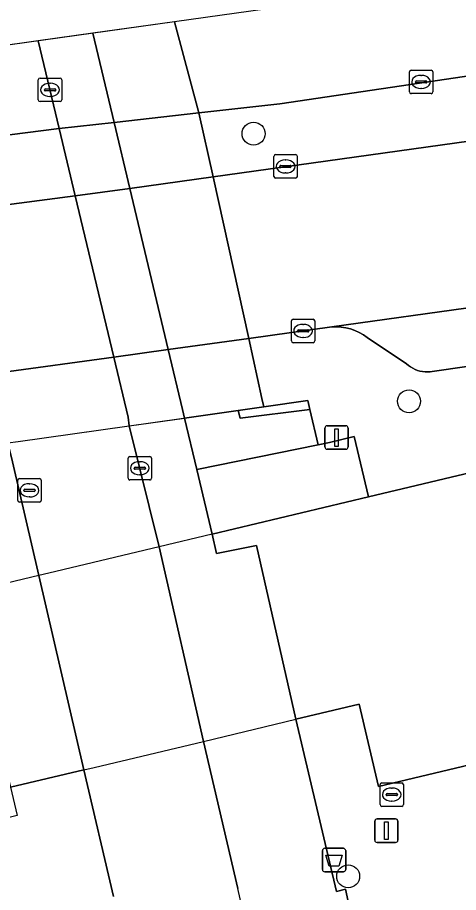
# Model space of a CAD drawing. Extents: x 158031 to 159244, y 380104 to 381214.
# Drawn here: x 158652.57 to 158671.36, y 381122.17 to 381159.42 of the extents above; entities that cross this region are included whole.
import ezdxf

# ---------------------------------------------------------------- set-up
doc = ezdxf.new("R2010")
doc.units = 0
for name, color, linetype in [('IMGEO_Afvalbak', 7, 'Continuous'), ('IMGEO_Berm_groen', 7, 'Continuous'), ('IMGEO_Berm_open', 7, 'Continuous'), ('IMGEO_Boom', 7, 'Continuous'), ('IMGEO_Dek', 7, 'Continuous'), ('IMGEO_Erf', 7, 'Continuous'), ('IMGEO_Fietspad_open', 7, 'Continuous'), ('IMGEO_Groenvoorziening', 7, 'Continuous'), ('IMGEO_Hek', 7, 'Continuous'), ('IMGEO_Kolk', 7, 'Continuous'), ('IMGEO_Lichtmast', 7, 'Continuous'), ('IMGEO_Muur', 7, 'Continuous'), ('IMGEO_Pand', 7, 'Continuous'), ('IMGEO_Pand_overbouw', 7, 'Continuous'), ('IMGEO_Parkeervlak_open', 7, 'Continuous'), ('IMGEO_Rijbaan_lokaal_open', 7, 'Continuous'), ('IMGEO_Rijbaan_regionaal_gesloten', 7, 'Continuous'), ('IMGEO_Terreindeel_gesloten', 7, 'Continuous'), ('IMGEO_Terreindeel_open', 7, 'Continuous'), ('IMGEO_Voetpad_op_trap', 7, 'Continuous'), ('IMGEO_Voetpad_open', 7, 'Continuous')]:
    doc.layers.add(name, color=color, linetype=linetype)

msp = doc.modelspace()

# ---------------------------------------------------------------- linework, layer by layer
at = {"layer": 'IMGEO_Afvalbak'}
for p, q in [((158665.561, 381123.148), (158665.561, 381123.948)), ((158665.561, 381123.948), (158665.561, 381123.148)), ((158665.661, 381124.048), (158666.451, 381124.048)), ((158666.451, 381124.048), (158665.661, 381124.048)), ((158666.551, 381123.948), (158666.551, 381123.148)), ((158666.551, 381123.148), (158666.551, 381123.948)), ((158666.451, 381123.048), (158665.661, 381123.048)), ((158665.661, 381123.048), (158666.451, 381123.048))]:
    msp.add_line(p, q, dxfattribs=at)
msp.add_lwpolyline([(158665.704, 381123.762), (158666.408, 381123.762), (158666.259, 381123.292), (158665.853, 381123.292), (158665.704, 381123.762)], dxfattribs=at)
for centre, start, end in [((158665.661, 381123.948), 90, 180), ((158665.661, 381123.948), 90, 180), ((158666.451, 381123.948), 0, 90), ((158666.451, 381123.948), 360, 90), ((158665.661, 381123.148), 180, 270), ((158665.661, 381123.148), 180, 270), ((158666.451, 381123.148), 270, 0), ((158666.451, 381123.148), 270, 0)]:
    msp.add_arc(centre, 0.1, start, end, dxfattribs=at)
at = {"layer": 'IMGEO_Berm_groen'}
msp.add_lwpolyline([(158736.723, 381163.215), (158736.012, 381166.137), (158729.945, 381165.29), (158718.312, 381163.551), (158697.513, 381160.756), (158663.744, 381155.74), (158660.298, 381155.354), (158660.9, 381152.634)], close=True, dxfattribs=at)
at = {"layer": 'IMGEO_Berm_open'}
msp.add_lwpolyline([(158660.298, 381155.354), (158656.691, 381154.95), (158654.35, 381154.692), (158649.553, 381154.078), (158649.108, 381154.003), (158645.463, 381153.341), (158646.065, 381150.64), (158649.795, 381151.135), (158650.243, 381151.195), (158655.032, 381151.831), (158657.361, 381152.14), (158660.9, 381152.634)], close=True, dxfattribs=at)
at = {"layer": 'IMGEO_Boom'}
for centre in [(158662.627, 381154.472), (158669.25, 381143.08), (158666.657, 381122.858)]:
    msp.add_circle(centre, 0.489, dxfattribs=at)
at = {"layer": 'IMGEO_Dek'}
msp.add_lwpolyline([(158659.254, 381159.237), (158651.531, 381158.158), (158644.464, 381157.171), (158645.463, 381153.341), (158646.065, 381150.64), (158647.605, 381143.727), (158648.245, 381141.131), (158648.525, 381140.794), (158649.465, 381140.932), (158652.167, 381141.311), (158652.595, 381141.371), (158663.066, 381142.838), (158662.986, 381143.199), (158662.421, 381145.756), (158660.9, 381152.634), (158660.298, 381155.354)], close=True, dxfattribs=at)
at = {"layer": 'IMGEO_Erf'}
msp.add_lwpolyline([(158686.935, 381112.111), (158682.717, 381129.81), (158675.196, 381128.017), (158675.11, 381128.381), (158667.954, 381126.675), (158667.119, 381130.182), (158664.424, 381129.54), (158666.166, 381122.211), (158666.549, 381122.304), (158667.138, 381119.545)], dxfattribs=at)
at = {"layer": 'IMGEO_Fietspad_open'}
for points in [[(158653.459, 381158.427), (158651.531, 381158.158), (158648.233, 381157.697), (158649.108, 381154.003), (158649.795, 381151.135), (158651.444, 381144.249), (158652.063, 381141.667), (158652.167, 381141.311), (158652.355, 381140.507), (158653.482, 381135.663), (158655.403, 381127.39), (158656.665, 381122.001)], [(158661.957, 381122.333), (158660.489, 381128.602), (158658.611, 381136.885), (158657.331, 381142.034), (158657.282, 381142.399), (158656.67, 381144.964), (158655.032, 381151.831), (158654.35, 381154.692), (158653.459, 381158.427)]]:
    msp.add_lwpolyline(points, dxfattribs=at)
msp.add_arc((158639.727, 381117.327), 22.787, 354.6408, 12.6899, dxfattribs=at)
at = {"layer": 'IMGEO_Groenvoorziening'}
msp.add_lwpolyline([(158656.665, 381122.001), (158655.403, 381127.39), (158652.278, 381126.645), (158652.56, 381125.45), (158645.048, 381123.62), (158648.716, 381107.638), (158646.199, 381107.111), (158648.16, 381098.984), (158649.956, 381099.453), (158650.797, 381096.127), (158651.181, 381096.219)], dxfattribs=at)
at = {"layer": 'IMGEO_Hek'}
msp.add_lwpolyline([(158649.485, 381140.857), (158652.167, 381141.311), (158652.595, 381141.371), (158657.331, 381142.034), (158659.692, 381142.365), (158661.977, 381142.685)], dxfattribs=at)
at = {"layer": 'IMGEO_Kolk'}
for p, q in [((158669.263, 381156.249), (158669.263, 381157.101)), ((158669.338, 381157.175), (158670.19, 381157.175)), ((158669.751, 381156.955), (158669.776, 381156.955)), ((158670.264, 381157.101), (158670.264, 381156.249)), ((158653.458, 381155.91), (158653.458, 381156.762)), ((158653.533, 381156.836), (158654.385, 381156.836)), ((158653.946, 381156.616), (158653.971, 381156.616)), ((158654.459, 381156.762), (158654.459, 381155.91)), ((158669.522, 381156.669), (158669.522, 381156.681)), ((158669.96, 381156.632), (158669.562, 381156.632)), ((158669.565, 381156.718), (158669.963, 381156.718)), ((158670.006, 381156.681), (158670.006, 381156.669)), ((158653.717, 381156.33), (158653.717, 381156.342)), ((158654.155, 381156.293), (158653.757, 381156.293)), ((158653.76, 381156.379), (158654.158, 381156.379)), ((158654.201, 381156.342), (158654.201, 381156.33)), ((158670.19, 381156.175), (158669.338, 381156.175)), ((158669.774, 381156.395), (158669.749, 381156.395)), ((158654.385, 381155.836), (158653.533, 381155.836)), ((158653.969, 381156.056), (158653.944, 381156.056)), ((158663.565, 381153.579), (158664.417, 381153.579)), ((158663.49, 381152.653), (158663.49, 381153.505)), ((158663.978, 381153.359), (158664.003, 381153.359)), ((158664.491, 381153.505), (158664.491, 381152.653)), ((158663.749, 381153.073), (158663.749, 381153.085)), ((158664.187, 381153.036), (158663.789, 381153.036)), ((158663.792, 381153.122), (158664.19, 381153.122)), ((158664.001, 381152.799), (158663.976, 381152.799)), ((158664.233, 381153.085), (158664.233, 381153.073)), ((158664.417, 381152.579), (158663.565, 381152.579)), ((158664.236, 381145.647), (158664.236, 381146.499)), ((158664.311, 381146.573), (158665.163, 381146.573)), ((158665.237, 381146.499), (158665.237, 381145.647)), ((158664.538, 381146.116), (158664.936, 381146.116)), ((158664.724, 381146.353), (158664.749, 381146.353)), ((158664.495, 381146.067), (158664.495, 381146.079)), ((158664.933, 381146.03), (158664.535, 381146.03)), ((158664.747, 381145.793), (158664.722, 381145.793)), ((158664.979, 381146.079), (158664.979, 381146.067)), ((158665.163, 381145.573), (158664.311, 381145.573)), ((158657.28, 381139.802), (158657.28, 381140.654)), ((158657.355, 381140.728), (158658.207, 381140.728)), ((158657.768, 381140.508), (158657.793, 381140.508)), ((158658.281, 381140.654), (158658.281, 381139.802)), ((158657.539, 381140.222), (158657.539, 381140.234)), ((158657.977, 381140.185), (158657.579, 381140.185)), ((158657.582, 381140.271), (158657.98, 381140.271)), ((158658.023, 381140.234), (158658.023, 381140.222)), ((158652.657, 381139.788), (158653.509, 381139.788)), ((158657.791, 381139.948), (158657.766, 381139.948)), ((158652.582, 381138.862), (158652.582, 381139.714)), ((158653.07, 381139.568), (158653.095, 381139.568)), ((158653.583, 381139.714), (158653.583, 381138.862)), ((158658.207, 381139.728), (158657.355, 381139.728)), ((158652.841, 381139.282), (158652.841, 381139.294)), ((158653.279, 381139.245), (158652.881, 381139.245)), ((158652.884, 381139.331), (158653.282, 381139.331)), ((158653.325, 381139.294), (158653.325, 381139.282)), ((158653.509, 381138.788), (158652.657, 381138.788)), ((158653.093, 381139.008), (158653.068, 381139.008)), ((158668.013, 381125.908), (158668.013, 381126.76)), ((158668.088, 381126.834), (158668.94, 381126.834)), ((158669.014, 381126.76), (158669.014, 381125.908)), ((158668.315, 381126.377), (158668.713, 381126.377)), ((158668.501, 381126.614), (158668.526, 381126.614)), ((158668.272, 381126.328), (158668.272, 381126.34)), ((158668.71, 381126.291), (158668.312, 381126.291)), ((158668.524, 381126.054), (158668.499, 381126.054)), ((158668.756, 381126.34), (158668.756, 381126.328)), ((158668.94, 381125.834), (158668.088, 381125.834))]:
    msp.add_line(p, q, dxfattribs=at)
for points in [[(158669.263, 381156.249), (158669.263, 381157.101)], [(158669.338, 381157.175), (158670.19, 381157.175)], [(158670.264, 381157.101), (158670.264, 381156.249)], [(158653.458, 381155.91), (158653.458, 381156.762)], [(158653.533, 381156.836), (158654.385, 381156.836)], [(158654.459, 381156.762), (158654.459, 381155.91)], [(158670.19, 381156.175), (158669.338, 381156.175)], [(158654.385, 381155.836), (158653.533, 381155.836)], [(158663.565, 381153.579), (158664.417, 381153.579)], [(158663.49, 381152.653), (158663.49, 381153.505)], [(158664.491, 381153.505), (158664.491, 381152.653)], [(158664.417, 381152.579), (158663.565, 381152.579)], [(158664.236, 381145.647), (158664.236, 381146.499)], [(158664.311, 381146.573), (158665.163, 381146.573)], [(158665.237, 381146.499), (158665.237, 381145.647)], [(158665.163, 381145.573), (158664.311, 381145.573)], [(158657.28, 381139.802), (158657.28, 381140.654)], [(158657.355, 381140.728), (158658.207, 381140.728)], [(158658.281, 381140.654), (158658.281, 381139.802)], [(158652.657, 381139.788), (158653.509, 381139.788)], [(158652.582, 381138.862), (158652.582, 381139.714)], [(158653.583, 381139.714), (158653.583, 381138.862)], [(158658.207, 381139.728), (158657.355, 381139.728)], [(158653.509, 381138.788), (158652.657, 381138.788)], [(158668.013, 381125.908), (158668.013, 381126.76)], [(158668.088, 381126.834), (158668.94, 381126.834)], [(158669.014, 381126.76), (158669.014, 381125.908)], [(158668.94, 381125.834), (158668.088, 381125.834)]]:
    msp.add_lwpolyline(points, dxfattribs=at)
for centre, radius, start, end in [((158669.34, 381157.099), 0.0765, 91.552, 178.448), ((158669.34, 381157.099), 0.0765, 91.552, 178.448), ((158670.188, 381157.099), 0.0765, 1.552, 88.448), ((158670.188, 381157.099), 0.0765, 1.552, 88.448), ((158653.535, 381156.76), 0.0765, 91.552, 178.448), ((158653.535, 381156.76), 0.0765, 91.552, 178.448), ((158654.383, 381156.76), 0.0765, 1.552, 88.448), ((158654.383, 381156.76), 0.0765, 1.552, 88.448), ((158669.562, 381156.678), 0.0403, 85.8775, 175.7526), ((158669.559, 381156.668), 0.0366, 178.938, 274.7102), ((158669.963, 381156.675), 0.043, 264.8664, 352.4533), ((158669.967, 381156.68), 0.0386, 1.7309, 96.639), ((158653.757, 381156.339), 0.0403, 85.8775, 175.7526), ((158653.754, 381156.329), 0.0366, 178.938, 274.7102), ((158654.158, 381156.336), 0.043, 264.8664, 352.4533), ((158654.162, 381156.341), 0.0386, 1.7309, 96.639), ((158669.34, 381156.251), 0.0765, 181.552, 268.448), ((158669.34, 381156.251), 0.0765, 181.552, 268.448), ((158670.188, 381156.251), 0.0765, 271.552, 358.448), ((158670.188, 381156.251), 0.0765, 271.552, 358.448), ((158653.535, 381155.912), 0.0765, 181.552, 268.448), ((158653.535, 381155.912), 0.0765, 181.552, 268.448), ((158654.383, 381155.912), 0.0765, 271.552, 358.448), ((158654.383, 381155.912), 0.0765, 271.552, 358.448), ((158663.567, 381153.503), 0.0765, 91.552, 178.448), ((158663.567, 381153.503), 0.0765, 91.552, 178.448), ((158664.415, 381153.503), 0.0765, 1.552, 88.448), ((158664.415, 381153.503), 0.0765, 1.552, 88.448), ((158663.789, 381153.082), 0.0403, 85.8775, 175.7526), ((158663.786, 381153.072), 0.0366, 178.938, 274.7102), ((158664.19, 381153.079), 0.043, 264.8664, 352.4533), ((158664.194, 381153.084), 0.0386, 1.7309, 96.639), ((158663.567, 381152.655), 0.0765, 181.552, 268.448), ((158663.567, 381152.655), 0.0765, 181.552, 268.448), ((158664.415, 381152.655), 0.0765, 271.552, 358.448), ((158664.415, 381152.655), 0.0765, 271.552, 358.448), ((158664.313, 381146.497), 0.0765, 91.552, 178.448), ((158664.313, 381146.497), 0.0765, 91.552, 178.448), ((158665.161, 381146.497), 0.0765, 1.552, 88.448), ((158665.161, 381146.497), 0.0765, 1.552, 88.448), ((158664.535, 381146.076), 0.0403, 85.8775, 175.7526), ((158664.94, 381146.078), 0.0386, 1.7309, 96.639), ((158664.532, 381146.066), 0.0366, 178.938, 274.7102), ((158664.936, 381146.073), 0.043, 264.8664, 352.4533), ((158664.313, 381145.649), 0.0765, 181.552, 268.448), ((158664.313, 381145.649), 0.0765, 181.552, 268.448), ((158665.161, 381145.649), 0.0765, 271.552, 358.448), ((158665.161, 381145.649), 0.0765, 271.552, 358.448), ((158657.357, 381140.652), 0.0765, 91.552, 178.448), ((158657.357, 381140.652), 0.0765, 91.552, 178.448), ((158658.205, 381140.652), 0.0765, 1.552, 88.448), ((158658.205, 381140.652), 0.0765, 1.552, 88.448), ((158657.579, 381140.231), 0.0403, 85.8775, 175.7526), ((158657.576, 381140.221), 0.0366, 178.938, 274.7102), ((158657.98, 381140.228), 0.043, 264.8664, 352.4533), ((158657.984, 381140.233), 0.0386, 1.7309, 96.639), ((158652.659, 381139.712), 0.0765, 91.552, 178.448), ((158652.659, 381139.712), 0.0765, 91.552, 178.448), ((158653.507, 381139.712), 0.0765, 1.552, 88.448), ((158653.507, 381139.712), 0.0765, 1.552, 88.448), ((158657.357, 381139.804), 0.0765, 181.552, 268.448), ((158657.357, 381139.804), 0.0765, 181.552, 268.448), ((158658.205, 381139.804), 0.0765, 271.552, 358.448), ((158658.205, 381139.804), 0.0765, 271.552, 358.448), ((158652.881, 381139.291), 0.0403, 85.8775, 175.7526), ((158652.878, 381139.281), 0.0366, 178.938, 274.7102), ((158653.282, 381139.288), 0.043, 264.8664, 352.4533), ((158653.286, 381139.293), 0.0386, 1.7309, 96.639), ((158652.659, 381138.864), 0.0765, 181.552, 268.448), ((158652.659, 381138.864), 0.0765, 181.552, 268.448), ((158653.507, 381138.864), 0.0765, 271.552, 358.448), ((158653.507, 381138.864), 0.0765, 271.552, 358.448), ((158668.09, 381126.758), 0.0765, 91.552, 178.448), ((158668.09, 381126.758), 0.0765, 91.552, 178.448), ((158668.938, 381126.758), 0.0765, 1.552, 88.448), ((158668.938, 381126.758), 0.0765, 1.552, 88.448), ((158668.312, 381126.337), 0.0403, 85.8775, 175.7526), ((158668.717, 381126.339), 0.0386, 1.7309, 96.639), ((158668.309, 381126.327), 0.0366, 178.938, 274.7102), ((158668.713, 381126.334), 0.043, 264.8664, 352.4533), ((158668.09, 381125.91), 0.0765, 181.552, 268.448), ((158668.09, 381125.91), 0.0765, 181.552, 268.448), ((158668.938, 381125.91), 0.0765, 271.552, 358.448), ((158668.938, 381125.91), 0.0765, 271.552, 358.448)]:
    msp.add_arc(centre, radius, start, end, dxfattribs=at)
for centre, major_axis, ratio, start_param, end_param in [((158669.75, 381156.675), (-0.387, 0.002), 0.722429, 4.712389, 7.853982), ((158669.775, 381156.675), (-0.39, 0.002), 0.717154, 1.570796, 4.712389), ((158653.945, 381156.336), (-0.387, 0.002), 0.722429, 4.712389, 7.853982), ((158653.97, 381156.336), (-0.39, 0.002), 0.717154, 1.570796, 4.712389), ((158663.977, 381153.079), (-0.387, 0.002), 0.722429, 4.712389, 7.853982), ((158664.002, 381153.079), (-0.39, 0.002), 0.717154, 1.570796, 4.712389), ((158664.723, 381146.073), (-0.387, 0.002), 0.722429, 4.712389, 7.853982), ((158664.748, 381146.073), (-0.39, 0.002), 0.717154, 1.570796, 4.712389), ((158657.767, 381140.228), (-0.387, 0.002), 0.722429, 4.712389, 7.853982), ((158657.792, 381140.228), (-0.39, 0.002), 0.717154, 1.570796, 4.712389), ((158653.069, 381139.288), (-0.387, 0.002), 0.722429, 4.712389, 7.853982), ((158653.094, 381139.288), (-0.39, 0.002), 0.717154, 1.570796, 4.712389), ((158668.5, 381126.334), (-0.387, 0.002), 0.722429, 4.712389, 7.853982), ((158668.525, 381126.334), (-0.39, 0.002), 0.717154, 1.570796, 4.712389)]:
    msp.add_ellipse(centre, major_axis=major_axis, ratio=ratio, start_param=start_param, end_param=end_param, dxfattribs=at)
at = {"layer": 'IMGEO_Lichtmast'}
for p, q in [((158665.764, 381142.036), (158666.554, 381142.036)), ((158666.554, 381142.036), (158665.764, 381142.036)), ((158665.664, 381141.136), (158665.664, 381141.936)), ((158665.664, 381141.936), (158665.664, 381141.136)), ((158666.654, 381141.936), (158666.654, 381141.136)), ((158666.654, 381141.136), (158666.654, 381141.936)), ((158666.554, 381141.036), (158665.764, 381141.036)), ((158665.764, 381141.036), (158666.554, 381141.036)), ((158667.887, 381125.297), (158668.677, 381125.297)), ((158668.677, 381125.297), (158667.887, 381125.297)), ((158667.787, 381124.397), (158667.787, 381125.197)), ((158667.787, 381125.197), (158667.787, 381124.397)), ((158668.777, 381125.197), (158668.777, 381124.397)), ((158668.777, 381124.397), (158668.777, 381125.197)), ((158668.677, 381124.297), (158667.887, 381124.297)), ((158667.887, 381124.297), (158668.677, 381124.297))]:
    msp.add_line(p, q, dxfattribs=at)
for points in [[(158666.084, 381141.911), (158666.234, 381141.911), (158666.234, 381141.161), (158666.084, 381141.161), (158666.084, 381141.911)], [(158668.207, 381125.172), (158668.357, 381125.172), (158668.357, 381124.422), (158668.207, 381124.422), (158668.207, 381125.172)]]:
    msp.add_lwpolyline(points, dxfattribs=at)
for centre, start, end in [((158665.764, 381141.936), 90, 180), ((158665.764, 381141.936), 90, 180), ((158666.554, 381141.936), 0, 90), ((158666.554, 381141.936), 360, 90), ((158665.764, 381141.136), 180, 270), ((158665.764, 381141.136), 180, 270), ((158666.554, 381141.136), 270, 0), ((158666.554, 381141.136), 270, 0), ((158667.887, 381125.197), 90, 180), ((158667.887, 381125.197), 90, 180), ((158668.677, 381125.197), 0, 90), ((158668.677, 381125.197), 360, 90), ((158667.887, 381124.397), 180, 270), ((158667.887, 381124.397), 180, 270), ((158668.677, 381124.397), 270, 0), ((158668.677, 381124.397), 270, 0)]:
    msp.add_arc(centre, 0.1, start, end, dxfattribs=at)
at = {"layer": 'IMGEO_Muur'}
msp.add_lwpolyline([(158662.055, 381142.355), (158665.018, 381142.734), (158664.94, 381143.115), (158663.066, 381142.838), (158661.977, 381142.685)], close=True, dxfattribs=at)
at = {"layer": 'IMGEO_Pand'}
msp.add_lwpolyline([(158739.534, 381151.662), (158709.69, 381144.574), (158709.861, 381143.861), (158709.57, 381143.791), (158696.639, 381140.699), (158695.696, 381140.473), (158695.171, 381142.684), (158687.956, 381140.986), (158687.706, 381142.089), (158687.035, 381145.056), (158674.764, 381142.278), (158675.111, 381140.818), (158667.524, 381139.01), (158660.861, 381137.422), (158661.048, 381136.599), (158662.749, 381136.934), (158664.424, 381129.54), (158667.119, 381130.182), (158667.954, 381126.675), (158675.11, 381128.381), (158675.196, 381128.017), (158682.717, 381129.81), (158686.935, 381112.111)], dxfattribs=at)
at = {"layer": 'IMGEO_Pand_overbouw'}
msp.add_lwpolyline([(158652.278, 381126.645), (158655.403, 381127.39), (158655.84, 381127.494), (158660.489, 381128.602), (158664.424, 381129.54), (158662.749, 381136.934), (158661.048, 381136.599), (158660.861, 381137.422), (158658.611, 381136.885), (158653.912, 381135.766), (158653.482, 381135.663), (158650.326, 381134.911)], close=True, dxfattribs=at)
at = {"layer": 'IMGEO_Parkeervlak_open'}
msp.add_lwpolyline([(158672.278, 381147.123), (158665.961, 381146.244), (158666.162, 381146.25), (158666.363, 381146.237), (158666.561, 381146.207), (158666.756, 381146.159), (158666.946, 381146.093), (158667.13, 381146.011), (158667.305, 381145.913), (158667.471, 381145.8), (158669.144, 381144.68), (158669.226, 381144.606), (158669.314, 381144.54), (158669.408, 381144.483), (158669.506, 381144.433), (158669.609, 381144.393), (158669.714, 381144.362), (158669.822, 381144.341), (158669.932, 381144.329), (158670.042, 381144.327), (158670.152, 381144.335), (158670.235, 381144.348), (158686.96, 381146.757)], dxfattribs=at)
at = {"layer": 'IMGEO_Rijbaan_lokaal_open'}
msp.add_lwpolyline([(158804.618, 381172.689), (158736.723, 381163.215), (158660.9, 381152.634), (158662.421, 381145.756), (158665.961, 381146.244), (158672.278, 381147.123), (158682.088, 381148.565), (158684.275, 381148.833), (158686.652, 381149.132), (158699.52, 381150.945), (158704.376, 381151.612), (158724.803, 381154.439), (158738.395, 381156.347), (158738.547, 381156.368), (158746.032, 381157.46), (158751.662, 381158.225)], dxfattribs=at)
msp.add_lwpolyline([(158660.9, 381152.634), (158657.361, 381152.14), (158655.032, 381151.831), (158650.243, 381151.195), (158649.795, 381151.135), (158646.065, 381150.64), (158647.605, 381143.727), (158651.444, 381144.249), (158651.892, 381144.31), (158656.67, 381144.964), (158658.996, 381145.283), (158662.421, 381145.756)], close=True, dxfattribs=at)
at = {"layer": 'IMGEO_Rijbaan_regionaal_gesloten'}
msp.add_lwpolyline([(158659.254, 381159.237), (158660.298, 381155.354), (158663.744, 381155.74), (158697.513, 381160.756), (158718.312, 381163.551), (158729.945, 381165.29), (158736.012, 381166.137), (158804.835, 381175.745), (158820.309, 381177.905), (158821.597, 381178.085), (158862.668, 381183.819), (158886.36, 381187.126), (158934.775, 381193.885), (158982.651, 381200.569), (158981.89, 381204.052), (158981.833, 381204.313), (158876.877, 381189.647), (158811.548, 381180.518)], close=True, dxfattribs=at)
msp.add_lwpolyline([(158659.254, 381159.237), (158651.531, 381158.158), (158644.464, 381157.171), (158645.463, 381153.341), (158649.108, 381154.003), (158649.553, 381154.078), (158654.35, 381154.692), (158656.691, 381154.95), (158660.298, 381155.354), (158659.254, 381159.237)], dxfattribs=at)
at = {"layer": 'IMGEO_Terreindeel_gesloten'}
msp.add_lwpolyline([(158653.482, 381135.663), (158652.355, 381140.507), (158652.167, 381141.311), (158649.485, 381140.857), (158649.689, 381140.121), (158646.695, 381139.602), (158647.93, 381134.34), (158650.326, 381134.911), (158652.278, 381126.645), (158655.403, 381127.39)], close=True, dxfattribs=at)
at = {"layer": 'IMGEO_Terreindeel_open'}
for points in [[(158659.254, 381159.237), (158655.784, 381158.752), (158656.691, 381154.95), (158657.361, 381152.14), (158658.996, 381145.283), (158659.606, 381142.725), (158659.692, 381142.365), (158661.977, 381142.685), (158663.066, 381142.838), (158662.986, 381143.199), (158662.421, 381145.756), (158660.9, 381152.634), (158660.298, 381155.354)], [(158665.018, 381142.734), (158662.055, 381142.355), (158661.977, 381142.685), (158659.692, 381142.365), (158660.209, 381140.18), (158665.373, 381141.229)]]:
    msp.add_lwpolyline(points, close=True, dxfattribs=at)
at = {"layer": 'IMGEO_Voetpad_op_trap'}
msp.add_lwpolyline([(158666.912, 381141.579), (158665.863, 381141.329), (158665.373, 381141.229), (158660.209, 381140.18), (158660.861, 381137.422), (158667.524, 381139.01)], close=True, dxfattribs=at)
at = {"layer": 'IMGEO_Voetpad_open'}
for points in [[(158667.138, 381119.545), (158666.549, 381122.304), (158666.166, 381122.211), (158664.424, 381129.54), (158662.749, 381136.934), (158661.048, 381136.599), (158660.861, 381137.422), (158660.209, 381140.18), (158659.692, 381142.365), (158659.606, 381142.725), (158658.996, 381145.283), (158657.361, 381152.14), (158656.691, 381154.95), (158655.784, 381158.752), (158653.459, 381158.427)], [(158653.459, 381158.427), (158654.35, 381154.692), (158655.032, 381151.831), (158656.67, 381144.964), (158657.282, 381142.399), (158657.331, 381142.034), (158658.611, 381136.885), (158660.489, 381128.602), (158661.957, 381122.333)], [(158686.96, 381146.757), (158670.235, 381144.348), (158670.152, 381144.335), (158670.042, 381144.327), (158669.932, 381144.329), (158669.822, 381144.341), (158669.714, 381144.362), (158669.609, 381144.393), (158669.506, 381144.433), (158669.408, 381144.483), (158669.314, 381144.54), (158669.226, 381144.606), (158669.144, 381144.68), (158667.471, 381145.8), (158667.305, 381145.913), (158667.13, 381146.011), (158666.946, 381146.093), (158666.756, 381146.159), (158666.561, 381146.207), (158666.363, 381146.237), (158666.162, 381146.25), (158665.961, 381146.244), (158662.421, 381145.756), (158662.986, 381143.199), (158663.066, 381142.838), (158664.94, 381143.115), (158665.018, 381142.734), (158665.373, 381141.229), (158665.863, 381141.329), (158666.912, 381141.579), (158667.524, 381139.01), (158675.111, 381140.818)]]:
    msp.add_lwpolyline(points, dxfattribs=at)
msp.add_lwpolyline([(158662.421, 381145.756), (158658.996, 381145.283), (158656.67, 381144.964), (158651.892, 381144.31), (158651.444, 381144.249), (158647.605, 381143.727), (158648.245, 381141.131), (158648.393, 381140.67), (158649.485, 381140.857), (158652.167, 381141.311), (158652.595, 381141.371), (158657.331, 381142.034), (158659.692, 381142.365), (158661.977, 381142.685), (158663.066, 381142.838), (158662.986, 381143.199)], close=True, dxfattribs=at)
msp.add_arc((158639.727, 381117.327), 22.787, 354.6408, 12.6899, dxfattribs=at)

doc.saveas('drawing.dxf')
